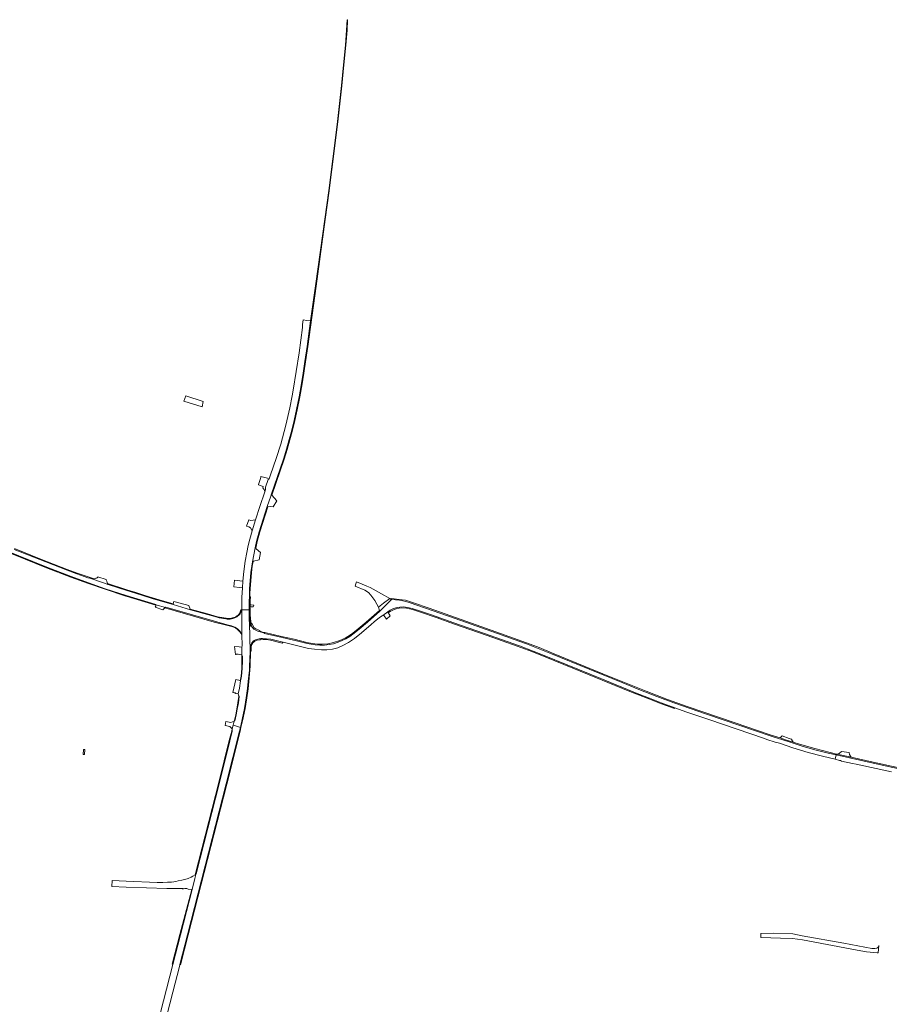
# Model space of a CAD drawing. Extents: x 152825 to 164088, y 457113 to 463005.
# Tile 360 of 364: x 162429 to 163007, y 461454 to 462108. Entities that reach past the tile are written whole.
import ezdxf

# ---------------------------------------------------------------- set-up
doc = ezdxf.new("R2010")
doc.units = 0
doc.header["$LTSCALE"] = 0.5
for name, color, linetype, lineweight in [('B-PV-VH-GESLOTENVERHARDING_ASFALT-GV', 251, 'CONTINUOUS', 18), ('B-PV-VH-GESLOTENVERHARDING_BETON-GV', 251, 'CONTINUOUS', 18), ('B-PV-VH-HALFVERHARDING_GRASBETONSTEEN-GV', 251, 'CONTINUOUS', 18), ('B-PV-VH-HALFVERHARDING_PUIN-GV', 251, 'CONTINUOUS', 18), ('B-PV-VH-ONVERHARD_ZAND-GV', 251, 'CONTINUOUS', 18), ('B-PV-VH-OPENVERHARDING-GV', 251, 'CONTINUOUS', 18), ('B-PV-VH-OPENVERHARDING_BETONELEMENT-GV', 251, 'CONTINUOUS', 18), ('B-PV-VH-OPENVERHARDING_BETONSTRAATSTEEN-GV', 251, 'CONTINUOUS', 18), ('B-PV-VH-OPENVERHARDING_STRAATBAKSTEEN-GV', 251, 'CONTINUOUS', 18)]:
    doc.layers.add(name, color=color, linetype=linetype, lineweight=lineweight)

msp = doc.modelspace()

# ---------------------------------------------------------------- linework, layer by layer
at = {"layer": 'B-PV-VH-GESLOTENVERHARDING_ASFALT-GV', "flags": 128}
for points in [[(162585.822, 461757.174), (162586.717, 461761.372), (162588.463, 461767.867), (162593.771, 461784.623), (162596.097, 461791.509), (162596.412, 461792.431), (162604.528, 461816.167), (162606.567, 461822.653), (162608.422, 461829.113), (162609.925, 461834.599), (162611.702, 461841.858), (162613.265, 461849.019), (162614.989, 461857.618), (162616.495, 461866.332), (162617.668, 461873.258), (162618.871, 461880.925), (162620.297, 461891.093), (162622.644, 461908.013), (162620.14, 461908.392), (162617.68, 461908.765), (162617.244, 461905.538), (162617.275, 461903.737), (162614.957, 461886.696), (162611.014, 461861.978), (162610.289, 461858.171), (162608.787, 461850.266), (162606.114, 461838.709), (162602.735, 461826.012), (162599.637, 461816.465), (162595.999, 461805.665), (162595.545, 461804.318), (162595.131, 461803.127), (162594.284, 461802.559), (162592.713, 461797.528), (162592.709, 461795.989), (162592.195, 461794.468), (162588.852, 461784.583), (162585.871, 461775.759), (162583.687, 461768.401), (162582.171, 461763.022), (162581.191, 461758.814), (162580.256, 461754.047), (162579.167, 461748.364), (162578.281, 461741.44), (162577.559, 461734.911), (162577.271, 461730.544), (162576.949, 461724.096), (162576.78, 461716.039), (162581.764, 461716.04), (162581.824, 461718.107), (162581.789, 461719.395), (162581.873, 461726.732), (162582.047, 461730.133), (162582.81, 461740.68), (162583.457, 461744.974), (162584.031, 461747.792)], [(162669.778, 461726.667), (162662.222, 461730.889), (162660.044, 461731.797), (162656.889, 461733.111), (162653.044, 461734.649), (162652.717, 461733.331), (162652.285, 461731.584), (162658.667, 461729), (162661.111, 461727.556), (162662.778, 461725.778), (162665.222, 461722.222), (162666.665, 461719.625), (162667.724, 461717.7), (162671.108, 461720.442), (162675.409, 461723.44)], [(162583.175, 461705.527), (162583.184, 461704.882), (162582.631, 461705.595), (162581.926, 461707.331), (162582.41, 461688.365), (162582.483, 461690.257), (162582.673, 461691.679), (162582.736, 461692.144), (162583.445, 461693.929), (162584.632, 461695.291), (162586.412, 461696.187), (162588.501, 461696.716), (162589.523, 461696.802), (162590.563, 461696.89), (162593.213, 461696.759), (162596.065, 461696.379), (162604.087, 461694.521), (162604.37, 461694.452), (162621.2, 461690.356), (162625.099, 461689.738), (162629.904, 461689.325), (162633.425, 461689.399), (162637.276, 461689.894), (162640.742, 461690.796), (162644.156, 461692.212), (162647.925, 461694.27), (162651.818, 461696.827), (162656.512, 461700.645), (162662.986, 461706.163), (162664.99, 461707.871), (162668.427, 461710.885), (162670.19, 461711.976), (162670.667, 461712.271), (162673.949, 461714.566), (162675.581, 461715.677), (162676.064, 461715.918), (162677.333, 461716.55), (162679.355, 461717.24), (162681.89, 461717.762), (162684.29, 461717.845), (162687.089, 461717.61), (162690.232, 461716.785), (162696.286, 461714.932), (162702.959, 461712.637), (162717.956, 461707.385), (162737.511, 461700.514), (162761.428, 461692.016), (162770.642, 461688.527), (162777.895, 461685.632), (162793.344, 461679.333), (162815.541, 461670.299), (162839.862, 461660.359), (162847.978, 461657.157), (162855.836, 461654.158), (162864.916, 461650.868), (162864.929, 461650.863), (162872.776, 461647.989), (162887.351, 461643.017), (162924.574, 461630.409), (162926.046, 461629.78), (162931.63, 461627.894), (162934.415, 461627.219), (162943.253, 461624.3), (162953.617, 461621.065), (162953.618, 461621.067), (162962.976, 461618.627), (162971.501, 461616.583), (162972.234, 461619.494), (162966.711, 461620.73), (162957.999, 461622.994), (162949.427, 461625.427), (162940.788, 461628.147), (162929.555, 461631.866), (162929.548, 461631.864), (162885.964, 461646.609), (162864.252, 461654.233), (162852.871, 461658.421), (162840.997, 461663.014), (162830.316, 461667.341), (162807.905, 461676.494), (162782.818, 461686.803), (162772.839, 461690.787), (162766.238, 461693.306), (162757.917, 461696.326), (162746.906, 461700.272), (162718.684, 461710.295), (162688.738, 461720.637), (162685.865, 461721.585), (162683.868, 461722.019), (162681.641, 461722.303), (162676.443, 461722.802), (162668.507, 461714.825), (162660.44, 461707.762), (162654.991, 461703.016), (162651.615, 461700.377), (162648.656, 461698.267), (162646.116, 461696.667), (162643.671, 461695.491), (162641.012, 461694.443), (162637.781, 461693.465), (162634.886, 461692.869), (162631.81, 461692.5), (162628.709, 461692.41), (162625.724, 461692.594), (162623.054, 461693.025), (162620.333, 461693.617), (162613.148, 461695.372), (162600.755, 461698.296), (162592.031, 461700.228), (162592.062, 461700.434), (162592.05, 461700.437), (162589.935, 461701.01), (162587.925, 461701.659), (162586.189, 461702.363), (162584.955, 461703.098), (162583.81, 461704.333)], [(162676.443, 461722.802), (162676.391, 461722.807), (162676.336, 461722.842), (162675.409, 461723.44), (162671.108, 461720.442), (162667.724, 461717.7), (162668.327, 461715.485), (162668.507, 461714.825)], [(162571.116, 461639.247), (162573.343, 461638.572), (162575.886, 461637.801), (162577.433, 461644.16), (162578.722, 461650.474), (162579.814, 461657.42), (162580.702, 461663.571), (162581.173, 461668.363), (162581.871, 461675.893), (162582.028, 461678.437), (162582.41, 461688.365), (162581.926, 461707.331), (162581.822, 461708.93), (162581.724, 461710.422), (162581.675, 461712.188), (162581.748, 461715.469), (162581.764, 461716.04), (162576.78, 461716.039), (162576.91, 461699.561), (162577.129, 461691.938), (162576.913, 461691.134), (162576.89, 461685.958), (162577.221, 461685.232), (162577.253, 461681.949), (162577.106, 461676.873), (162576.763, 461671.891), (162576.275, 461669.654), (162575.975, 461668.809), (162575.422, 461663.99), (162574.521, 461660.147), (162575.154, 461658.442), (162574.602, 461654.157), (162573.882, 461649.982), (162573.136, 461646.155), (162572.147, 461642.171), (162571.797, 461641.951)], [(162675.595, 461711.961), (162675.263, 461712.487), (162674.872, 461713.106), (162674.839, 461713.158), (162674.267, 461714.063), (162673.949, 461714.566), (162670.667, 461712.271), (162671.119, 461712.213), (162671.531, 461711.941), (162673.091, 461709.806)], [(162538.188, 461530.383), (162538.937, 461530.706), (162539.679, 461530.663), (162540.212, 461530.631), (162540.805, 461530.453), (162541.182, 461530.329), (162543.59, 461530.149), (162543.808, 461530.133), (162545.633, 461537.262), (162546.337, 461540.015), (162545.817, 461539.744), (162544.395, 461538.863), (162543.176, 461538.235), (162541.271, 461537.47), (162540.579, 461537.21), (162539.618, 461536.85), (162537.062, 461536.2), (162534.641, 461535.713), (162532.897, 461535.343), (162531.657, 461535.166), (162530.034, 461535.003), (162527.416, 461534.899), (162524.244, 461534.796), (162520.474, 461534.779), (162500, 461535.498), (162490.651, 461535.965), (162490.445, 461532.125), (162500, 461531.704), (162526.98, 461530.79), (162537.794, 461530.728), (162537.674, 461530.369)]]:
    msp.add_lwpolyline(points, close=True, dxfattribs=at)
for points in [[(162380.805, 461771.04), (162447.161, 461744.23), (162463.392, 461738.039), (162474.985, 461733.817), (162486.081, 461729.972), (162499.929, 461725.498), (162500, 461725.477), (162519.739, 461719.541), (162519.759, 461719.358), (162526.059, 461717.487), (162526.299, 461717.624), (162558.694, 461708.404), (162567.224, 461706.065), (162570.054, 461705.296), (162572.276, 461704.455), (162574.059, 461703.263), (162575.796, 461701.652), (162576.91, 461699.561), (162576.78, 461716.039), (162576.469, 461715.056), (162576.276, 461714.488), (162576.106, 461714.076), (162575.764, 461713.385), (162575.495, 461713.026), (162575.119, 461712.578), (162574.68, 461712.157), (162574.095, 461711.654), (162573.611, 461711.322), (162573.136, 461711.017), (162572.634, 461710.775), (162572.168, 461710.569), (162571.603, 461710.363), (162570.882, 461710.176), (162570.017, 461709.974), (162569.172, 461709.845), (162568.497, 461709.814), (162567.692, 461709.814), (162567.076, 461709.857), (162566.318, 461709.943), (162561.867, 461710.715), (162560.574, 461710.972), (162554.003, 461712.818), (162542.786, 461715.973), (162531.128, 461719.426), (162531.139, 461719.514), (162524.022, 461721.562), (162517.268, 461723.6), (162511.665, 461725.352), (162506.222, 461727.054), (162500.309, 461728.899), (162487.938, 461732.891), (162478.438, 461736.106), (162477.74, 461736.361), (162475.692, 461737.11), (162474.509, 461737.281), (162467.129, 461739.864), (162460.636, 461742.281), (162442.438, 461749.359), (162425.468, 461756.13)], [(162523.296, 461431.604), (162531.009, 461461.873), (162535.365, 461478.839), (162535.685, 461480.086), (162540.798, 461500), (162566.531, 461600.227), (162575.301, 461635.395), (162575.886, 461637.801), (162573.343, 461638.572), (162571.116, 461639.247), (162570.497, 461636.792), (162570.522, 461635.233), (162569.011, 461628.915), (162561.958, 461601.13), (162546.439, 461540.416), (162546.337, 461540.015), (162545.633, 461537.262), (162543.808, 461530.133), (162536.067, 461500), (162530.999, 461480.273), (162518.583, 461431.945)], [(163029.955, 461606.706), (162998.687, 461613.574), (162972.234, 461619.494), (162971.501, 461616.583), (162974.355, 461615.899), (162975.113, 461615.708), (162975.688, 461615.25), (162982.98, 461613.705), (162985.34, 461613.449), (163008.901, 461608.277)]]:
    msp.add_lwpolyline(points, dxfattribs=at)
at = {"layer": 'B-PV-VH-GESLOTENVERHARDING_BETON-GV', "flags": 128}
for points in [[(162676.382, 461723.406), (162676.336, 461722.842), (162676.391, 461722.807), (162676.443, 461722.802), (162681.641, 461722.303), (162683.868, 461722.019), (162685.865, 461721.585), (162688.738, 461720.637), (162718.684, 461710.295), (162746.906, 461700.272), (162757.917, 461696.326), (162766.238, 461693.306), (162772.839, 461690.787), (162782.818, 461686.803), (162807.905, 461676.494), (162830.316, 461667.341), (162840.997, 461663.014), (162852.871, 461658.421), (162864.252, 461654.233), (162885.964, 461646.609), (162929.548, 461631.864), (162929.555, 461631.866), (162940.788, 461628.147), (162949.427, 461625.427), (162957.999, 461622.994), (162966.711, 461620.73), (162972.234, 461619.494), (162972.374, 461620.122), (162968.122, 461621.07), (162957.867, 461623.717), (162947.798, 461626.592), (162943.529, 461627.951), (162939.154, 461629.344), (162934.859, 461630.768), (162928.346, 461632.925), (162905.057, 461640.783), (162873.017, 461651.788), (162860.015, 461656.422), (162845.68, 461661.868), (162835.71, 461665.819), (162816.934, 461673.496), (162784.628, 461686.791), (162773.465, 461691.267), (162763.199, 461695.102), (162748.874, 461700.248), (162722.795, 461709.519), (162701.466, 461717.016), (162691.146, 461720.504), (162685.64, 461722.303), (162681.557, 461722.928)], [(162592.151, 461700.845), (162592.147, 461700.827), (162592.05, 461700.437), (162592.062, 461700.434), (162592.031, 461700.228), (162600.755, 461698.296), (162613.148, 461695.372), (162620.333, 461693.617), (162623.054, 461693.025), (162625.724, 461692.594), (162628.709, 461692.41), (162631.81, 461692.5), (162634.886, 461692.869), (162637.781, 461693.465), (162641.012, 461694.443), (162643.671, 461695.491), (162646.116, 461696.667), (162648.656, 461698.267), (162651.615, 461700.377), (162654.991, 461703.016), (162660.44, 461707.762), (162668.507, 461714.825), (162668.327, 461715.485), (162659.586, 461707.846), (162654.282, 461703.348), (162649.724, 461699.79), (162645.602, 461697.122), (162641.943, 461695.486), (162637.921, 461694.146), (162634.136, 461693.39), (162630.253, 461693.053), (162627.134, 461693.127), (162623.75, 461693.546), (162620.175, 461694.334), (162611.584, 461696.396), (162603.316, 461698.331)], [(162864.929, 461650.863), (162864.916, 461650.868), (162855.836, 461654.158), (162847.978, 461657.157), (162839.862, 461660.359), (162815.541, 461670.299), (162793.344, 461679.333), (162777.895, 461685.632), (162770.642, 461688.527), (162761.428, 461692.016), (162737.511, 461700.514), (162717.956, 461707.385), (162702.959, 461712.637), (162696.286, 461714.932), (162690.232, 461716.785), (162687.089, 461717.61), (162684.29, 461717.845), (162681.89, 461717.762), (162679.355, 461717.24), (162677.333, 461716.55), (162676.064, 461715.918), (162675.581, 461715.677), (162673.949, 461714.566), (162674.267, 461714.063), (162675.562, 461714.936), (162677.239, 461715.82), (162679.892, 461716.765), (162683.056, 461717.239), (162686.481, 461717.035), (162690.347, 461716.083), (162694.975, 461714.682), (162706.776, 461710.601), (162717.748, 461706.751), (162739.999, 461698.951), (162760.091, 461691.799), (162769.77, 461688.227), (162779.057, 461684.532), (162797.079, 461677.163), (162834.928, 461661.69), (162846.402, 461657.129), (162855.901, 461653.477), (162864.696, 461650.276)], [(162589.383, 461696.12), (162589.523, 461696.802), (162588.501, 461696.716), (162586.412, 461696.187), (162584.632, 461695.291), (162583.445, 461693.929), (162582.736, 461692.144), (162582.673, 461691.679), (162582.483, 461690.257), (162582.41, 461688.365), (162582.701, 461688.358), (162583.101, 461688.706), (162583.112, 461690.349), (162583.197, 461691.571), (162583.511, 461692.896), (162584.262, 461694.066), (162585.487, 461695.111), (162587.092, 461695.751), (162588.687, 461696.062)], [(162589.523, 461696.802), (162589.383, 461696.12), (162590.992, 461696.254), (162593.155, 461696.212), (162595.871, 461695.72), (162603.8, 461693.882), (162604.37, 461694.452), (162604.087, 461694.521), (162596.065, 461696.379), (162593.213, 461696.759), (162590.563, 461696.89)]]:
    msp.add_lwpolyline(points, close=True, dxfattribs=at)
msp.add_lwpolyline([(163019.186, 461609.715), (162996.67, 461614.704), (162982.171, 461617.937), (162972.785, 461620.03), (162972.374, 461620.122), (162972.234, 461619.494), (162998.687, 461613.574), (163029.955, 461606.706)], dxfattribs=at)
at = {"layer": 'B-PV-VH-HALFVERHARDING_GRASBETONSTEEN-GV', "flags": 128}
for points in [[(162380.66, 461770.681), (162447.019, 461743.869), (162463.257, 461737.676), (162474.855, 461733.452), (162485.958, 461729.605), (162499.814, 461725.128), (162499.889, 461725.106), (162519.731, 461719.139), (162519.759, 461719.358), (162519.739, 461719.541), (162500, 461725.477), (162499.929, 461725.498), (162486.081, 461729.972), (162474.985, 461733.817), (162463.392, 461738.039), (162447.161, 461744.23), (162380.805, 461771.04)], [(162425.468, 461756.13), (162442.438, 461749.359), (162460.636, 461742.281), (162467.129, 461739.864), (162474.509, 461737.281), (162475.692, 461737.11), (162477.74, 461736.361), (162478.438, 461736.106), (162478.626, 461736.521), (162474.637, 461737.805), (162467.311, 461740.369), (162460.827, 461742.783), (162442.635, 461749.859), (162425.669, 461756.628)]]:
    msp.add_lwpolyline(points, dxfattribs=at)
for points in [[(162487.938, 461732.891), (162500.309, 461728.899), (162506.222, 461727.054), (162511.665, 461725.352), (162517.268, 461723.6), (162524.022, 461721.562), (162531.139, 461719.514), (162531.251, 461719.888), (162524.133, 461721.937), (162517.383, 461723.974), (162511.781, 461725.725), (162506.338, 461727.427), (162500.427, 461729.272), (162487.64, 461733.398)], [(162582.62, 461724.49), (162582.247, 461724.495), (162582.071, 461719.367), (162582.188, 461719.355), (162582.49, 461719.325), (162582.474, 461721.993)], [(162526.059, 461717.487), (162525.732, 461717.217), (162558.538, 461707.845), (162567.466, 461705.645), (162570.267, 461704.825), (162572.634, 461703.882), (162573.949, 461702.954), (162575.519, 461701.387), (162576.91, 461699.561), (162575.796, 461701.652), (162574.059, 461703.263), (162572.276, 461704.455), (162570.054, 461705.296), (162567.224, 461706.065), (162558.694, 461708.404), (162526.299, 461717.624)], [(162542.786, 461715.973), (162554.003, 461712.818), (162560.574, 461710.972), (162561.867, 461710.715), (162566.318, 461709.943), (162567.076, 461709.857), (162567.692, 461709.814), (162568.497, 461709.814), (162569.172, 461709.845), (162570.017, 461709.974), (162570.882, 461710.176), (162571.603, 461710.363), (162572.168, 461710.569), (162572.634, 461710.775), (162573.136, 461711.017), (162573.611, 461711.322), (162574.095, 461711.654), (162574.68, 461712.157), (162575.119, 461712.578), (162575.495, 461713.026), (162575.764, 461713.385), (162576.106, 461714.076), (162576.276, 461714.488), (162576.469, 461715.056), (162576.78, 461716.039), (162576.338, 461716.038), (162576.069, 461715.187), (162575.882, 461714.637), (162575.722, 461714.25), (162575.404, 461713.606), (162575.166, 461713.288), (162574.811, 461712.866), (162574.397, 461712.468), (162573.838, 461711.988), (162573.379, 461711.673), (162572.93, 461711.385), (162572.457, 461711.157), (162572.01, 461710.96), (162571.478, 461710.765), (162570.781, 461710.584), (162569.938, 461710.387), (162569.13, 461710.264), (162568.487, 461710.235), (162567.706, 461710.235), (162567.115, 461710.276), (162566.377, 461710.359), (162561.944, 461711.129), (162560.672, 461711.382), (162554.116, 461713.223), (162542.586, 461716.466)], [(162582.071, 461719.367), (162582.079, 461718.096), (162582.498, 461718.078), (162582.49, 461719.325), (162582.188, 461719.355)], [(162583.175, 461705.527), (162583.155, 461706.927), (162583.115, 461706.917), (162582.828, 461708.223), (162582.609, 461710.158), (162582.532, 461712.636), (162582.498, 461718.078), (162582.079, 461718.096), (162582.09, 461716.284), (162582.138, 461712.597), (162582.236, 461709.79), (162582.562, 461707.381), (162583.025, 461705.808)], [(162584.103, 461705.451), (162583.482, 461707.011), (162583.155, 461706.927), (162583.175, 461705.527), (162583.81, 461704.333), (162584.955, 461703.098), (162586.189, 461702.363), (162587.925, 461701.659), (162589.935, 461701.01), (162592.05, 461700.437), (162592.147, 461700.827), (162590.734, 461701.22), (162590.21, 461701.377), (162588.769, 461701.81), (162588.89, 461702.184), (162588.109, 461702.487), (162586.226, 461703.233), (162585.163, 461704.023)]]:
    msp.add_lwpolyline(points, close=True, dxfattribs=at)
at = {"layer": 'B-PV-VH-HALFVERHARDING_PUIN-GV', "flags": 128}
for points in [[(162625.873, 461931.284), (162622.644, 461908.013), (162620.297, 461891.093), (162618.871, 461880.925), (162617.668, 461873.258), (162616.495, 461866.332), (162614.989, 461857.618), (162613.265, 461849.019), (162611.702, 461841.858), (162609.925, 461834.599), (162608.422, 461829.113), (162606.567, 461822.653), (162604.528, 461816.167), (162596.412, 461792.431), (162596.833, 461792.265), (162604.988, 461816.014), (162607.008, 461822.521), (162608.865, 461828.989), (162610.37, 461834.484), (162612.15, 461841.754), (162613.715, 461848.925), (162615.441, 461857.534), (162616.948, 461866.254), (162618.122, 461873.184), (162619.326, 461880.857), (162620.756, 461891.062), (162626.337, 461931.211), (162632.271, 461975.537), (162634.953, 461994.586), (162635.636, 461999.966), (162637.625, 462015.628), (162640.686, 462040.455), (162643.441, 462064.383), (162644.767, 462078.251), (162646.039, 462091.292), (162646.863, 462101.319), (162647.254, 462108.237), (162646.984, 462108.248), (162646.593, 462101.338), (162645.77, 462091.316), (162644.498, 462078.277), (162643.172, 462064.411), (162640.418, 462040.487), (162637.357, 462015.662), (162635.368, 462000), (162634.685, 461994.622), (162632.003, 461975.574)], [(162586.159, 461756.838), (162587.106, 461761.277), (162588.847, 461767.755), (162594.123, 461784.484), (162593.771, 461784.623), (162588.463, 461767.867), (162586.717, 461761.372), (162585.822, 461757.174)], [(162584.031, 461747.792), (162583.457, 461744.974), (162582.81, 461740.68), (162582.047, 461730.133), (162581.873, 461726.732), (162581.789, 461719.395), (162582.071, 461719.367), (162582.247, 461724.495), (162582.273, 461726.733), (162582.444, 461730.082), (162583.207, 461740.63), (162583.853, 461744.913), (162584.513, 461748.155)], [(162582.079, 461718.096), (162581.824, 461718.107), (162581.764, 461716.04), (162581.748, 461715.469), (162581.675, 461712.188), (162581.724, 461710.422), (162581.822, 461708.93), (162581.926, 461707.331), (162582.631, 461705.595), (162583.184, 461704.882), (162583.175, 461705.527), (162583.025, 461705.808), (162582.562, 461707.381), (162582.236, 461709.79), (162582.138, 461712.597), (162582.09, 461716.284)], [(162575.886, 461637.801), (162575.301, 461635.395), (162566.531, 461600.227), (162540.798, 461500), (162535.685, 461480.086), (162536.078, 461480.013), (162541.184, 461499.901), (162566.918, 461600.129), (162575.688, 461635.3), (162576.274, 461637.707), (162577.822, 461644.073), (162579.115, 461650.403), (162580.209, 461657.361), (162581.098, 461663.523), (162581.57, 461668.325), (162582.269, 461675.862), (162582.426, 461678.417), (162582.701, 461688.358), (162582.41, 461688.365), (162582.028, 461678.437), (162581.871, 461675.893), (162581.173, 461668.363), (162580.702, 461663.571), (162579.814, 461657.42), (162578.722, 461650.474), (162577.433, 461644.16)], [(162575.975, 461668.809), (162576.275, 461669.654), (162576.763, 461671.891), (162577.106, 461676.873), (162577.253, 461681.949), (162577.221, 461685.232), (162576.89, 461685.958), (162576.91, 461685.163), (162576.941, 461681.952), (162576.795, 461676.888), (162576.454, 461671.935), (162575.975, 461669.74), (162575.673, 461668.889)], [(162574.521, 461660.147), (162574.787, 461658.4), (162574.247, 461654.21), (162573.529, 461650.047), (162572.786, 461646.233), (162571.934, 461642.561), (162571.797, 461641.951), (162572.147, 461642.171), (162573.136, 461646.155), (162573.882, 461649.982), (162574.602, 461654.157), (162575.154, 461658.442)], [(162546.439, 461540.416), (162561.958, 461601.13), (162569.011, 461628.915), (162570.522, 461635.233), (162570.497, 461636.792), (162570.205, 461635.339), (162568.542, 461629.031), (162561.49, 461601.249), (162545.817, 461539.744), (162546.337, 461540.015)], [(162543.808, 461530.133), (162543.59, 461530.149), (162535.678, 461500.1), (162530.613, 461480.382), (162530.999, 461480.273), (162536.067, 461500)]]:
    msp.add_lwpolyline(points, close=True, dxfattribs=at)
at = {"layer": 'B-PV-VH-ONVERHARD_ZAND-GV', "flags": 128}
for points in [[(162551.152, 461854.501), (162539.725, 461858.277), (162538.339, 461854.706), (162550.432, 461850.896)], [(163000, 461488.028), (163000.468, 461492.801), (163000.222, 461492.028), (162999.742, 461491.463), (162999.275, 461491.132), (162998.906, 461490.961), (162997.862, 461490.802), (162995.778, 461490.889), (162977.222, 461494.333), (162949.556, 461499.333), (162946.317, 461500), (162943.257, 461500.529), (162930.695, 461500.929), (162921.942, 461500.882), (162921.978, 461500), (162922.057, 461498.043), (162928.692, 461497.94), (162935.095, 461497.767), (162943.159, 461497.551), (162949.824, 461496.626), (162986.024, 461489.775), (162992.389, 461488.522), (162999.356, 461488.016)]]:
    msp.add_lwpolyline(points, close=True, dxfattribs=at)
at = {"layer": 'B-PV-VH-OPENVERHARDING-GV', "flags": 128}
msp.add_lwpolyline([(162472.48, 461623.04), (162471.657, 461623.088), (162471.37, 461619.871), (162472.186, 461619.847)], close=True, dxfattribs=at)
at = {"layer": 'B-PV-VH-OPENVERHARDING_BETONELEMENT-GV', "flags": 128}
for points in [[(162592.713, 461797.528), (162594.284, 461802.559), (162595.131, 461803.127), (162593.861, 461803.459), (162589.62, 461804.642), (162589.427, 461803.996), (162587.996, 461799.169), (162587.956, 461798.972), (162591.109, 461798.015), (162590.814, 461797.03), (162591.361, 461796.459), (162591.666, 461795.898), (162591.861, 461795.459), (162592.195, 461794.468), (162592.709, 461795.989)], [(162586.159, 461756.838), (162585.822, 461757.174), (162584.031, 461747.792), (162584.513, 461748.155), (162584.6, 461748.221), (162588.462, 461749.245), (162589.369, 461754.086), (162586.446, 461756.553)]]:
    msp.add_lwpolyline(points, close=True, dxfattribs=at)
at = {"layer": 'B-PV-VH-OPENVERHARDING_BETONSTRAATSTEEN-GV', "flags": 128}
for points in [[(162597.813, 461784.425), (162600.084, 461788.454), (162596.833, 461792.265), (162596.412, 461792.431), (162596.097, 461791.509), (162593.771, 461784.623), (162594.123, 461784.484), (162595.92, 461784.714)], [(162583.687, 461768.401), (162585.871, 461775.759), (162582.943, 461775.424), (162581.497, 461775.674), (162579.877, 461771.553), (162581.447, 461771.205), (162582.718, 461770.434)], [(162575.632, 461735.149), (162572.044, 461735.613), (162571.63, 461731.289), (162575.279, 461730.813), (162577.271, 461730.544), (162577.559, 461734.911)], [(162519.759, 461719.358), (162519.731, 461719.139), (162519.641, 461718.449), (162519.313, 461717.704), (162524.272, 461716.01), (162525.732, 461717.217), (162526.059, 461717.487)], [(162541.647, 461718.785), (162532.472, 461721.235), (162531.722, 461721.455), (162531.251, 461719.888), (162531.139, 461719.514), (162531.128, 461719.426), (162542.786, 461715.973), (162542.586, 461716.466)], [(162584.492, 461717.958), (162584.772, 461719.045), (162583.134, 461719.262), (162582.49, 461719.325), (162582.498, 461718.078), (162583.132, 461718.05)], [(162575.191, 461691.304), (162571.897, 461691.69), (162572.677, 461686.178), (162572.8, 461686.279), (162572.934, 461686.368), (162573.076, 461686.443), (162573.225, 461686.503), (162573.379, 461686.549), (162573.536, 461686.579), (162573.696, 461686.593), (162573.857, 461686.591), (162573.866, 461686.59), (162574.017, 461686.574), (162574.174, 461686.54), (162574.327, 461686.491), (162574.475, 461686.427), (162574.487, 461686.421), (162575.067, 461686.305), (162576.89, 461685.958), (162576.913, 461691.134)], [(162574.521, 461660.147), (162575.422, 461663.99), (162575.975, 461668.809), (162575.673, 461668.889), (162572.838, 461669.639), (162570.806, 461660.944), (162571.007, 461660.945), (162571.449, 461660.93), (162571.806, 461660.872), (162572.016, 461660.838), (162572.376, 461660.732), (162572.704, 461660.556), (162572.923, 461660.368)], [(162571.116, 461639.247), (162571.797, 461641.951), (162569.501, 461641.039), (162566.268, 461641.777), (162565.727, 461639.142), (162568.966, 461638.386), (162570.497, 461636.792)], [(162936.155, 461632.185), (162935.131, 461631.065), (162934.859, 461630.768), (162939.154, 461629.344), (162943.529, 461627.951), (162943.486, 461628.164), (162943.375, 461628.708), (162943.081, 461628.796), (162942.981, 461628.85), (162942.89, 461628.917), (162942.81, 461628.996), (162942.741, 461629.086), (162942.685, 461629.184), (162942.644, 461629.29), (162942.619, 461629.4), (162942.609, 461629.512), (162942.615, 461629.625), (162942.636, 461629.736), (162942.655, 461629.789), (162942.673, 461629.843), (162942.701, 461629.896), (162942.295, 461630.019), (162940.905, 461630.44)], [(162980.664, 461621.03), (162975.78, 461621.801), (162974.111, 461620.444), (162973.348, 461620.206), (162972.785, 461620.03), (162982.171, 461617.937), (162981.733, 461618.666), (162981, 461619.889)]]:
    msp.add_lwpolyline(points, close=True, dxfattribs=at)
at = {"layer": 'B-PV-VH-OPENVERHARDING_STRAATBAKSTEEN-GV', "flags": 128}
for points in [[(162478.626, 461736.521), (162478.438, 461736.106), (162487.938, 461732.891), (162487.64, 461733.398), (162487.285, 461734.188), (162487.006, 461734.904), (162486.815, 461735.502), (162486.719, 461735.91), (162486.723, 461736.043), (162481.203, 461737.801), (162481.065, 461737.631), (162480.655, 461737.315), (162480.136, 461737.044), (162479.783, 461736.9), (162479.383, 461736.755)], [(162581.789, 461719.395), (162581.824, 461718.107), (162582.079, 461718.096), (162582.071, 461719.367)]]:
    msp.add_lwpolyline(points, close=True, dxfattribs=at)

doc.saveas('drawing.dxf')
